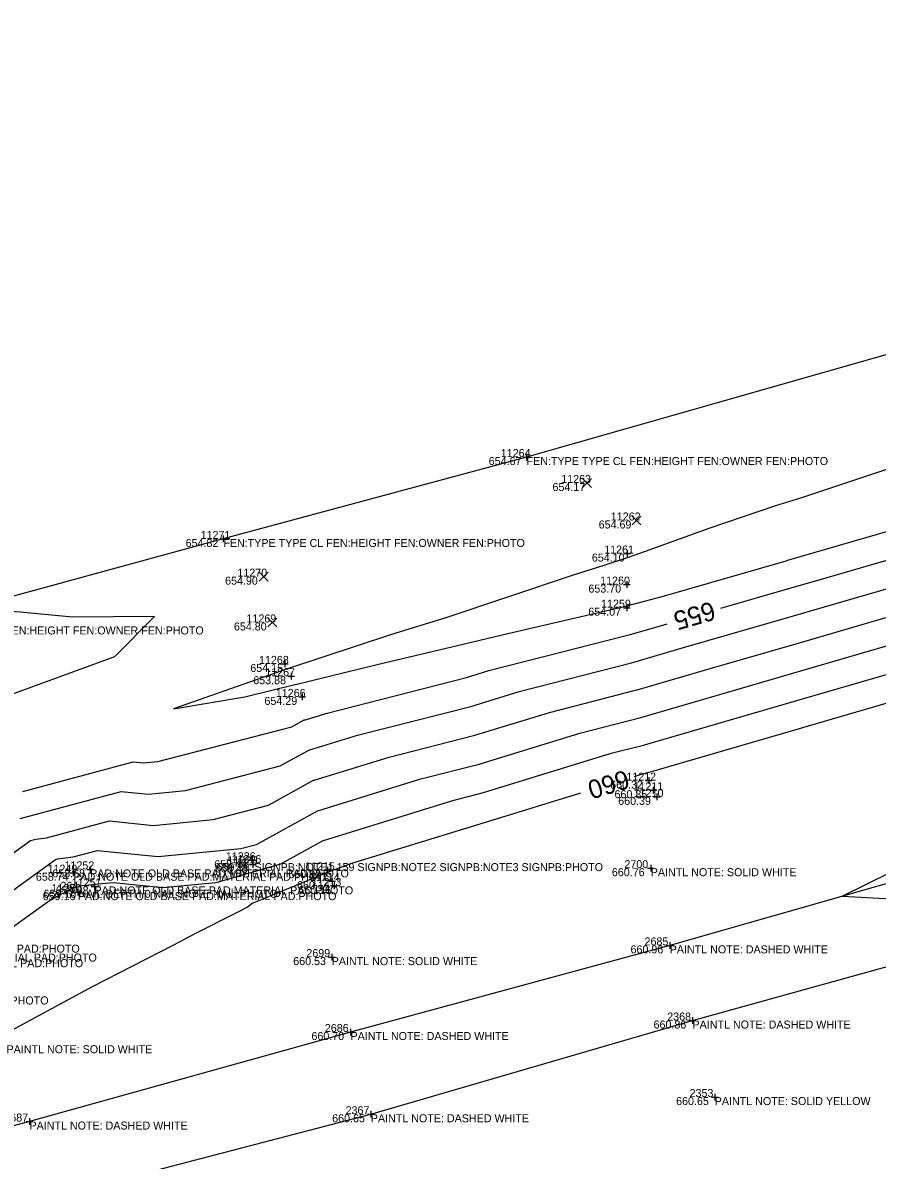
# Model space of a CAD drawing. Extents: x 2129350 to 2137777, y 657588 to 659885.
# Drawn here: x 2129936.7 to 2130064.8, y 657859.5 to 658030 of the extents above; entities that cross this region are included whole.
import ezdxf

# ---------------------------------------------------------------- set-up
doc = ezdxf.new("R2010")
doc.units = 0
for name, color, linetype in [('DT_X_Contour_Major', 7, 'Continuous'), ('DT_X_Contour_Minor', 7, 'Continuous'), ('DT_X_TIN_Hull', 7, 'Continuous'), ('PV_X_COP', 7, 'Continuous'), ('SV_X_Random_Point', 7, 'Continuous'), ('SV_X_Shot_Marker', 7, 'Continuous'), ('SV_X_Text_Comment', 7, 'Continuous'), ('SV_X_Text_Elevation', 7, 'Continuous'), ('SV_X_Text_Name', 7, 'Continuous')]:
    doc.layers.add(name, color=color, linetype=linetype)

msp = doc.modelspace()

# ---------------------------------------------------------------- linework, layer by layer
at = {"layer": 'DT_X_Contour_Major'}
for points in [[(2130041.36, 657942.26), (2130051.69, 657945.25), (2130055.75, 657946.43), (2130075.01, 657952), (2130075.27, 657952.08), (2130079.61, 657953.41), (2130099.21, 657959.04), (2130104.19, 657960.57), (2130123.15, 657966.03), (2130123.55, 657966.15), (2130123.75, 657966.21), (2130137.31, 657970.42)], [(2130124.14, 657945.59), (2130103.64, 657939.28), (2130101.6, 657938.7), (2130079.71, 657931.95), (2130078.4, 657931.57), (2130076.87, 657931.13), (2130054.42, 657924.58), (2130053.07, 657924.19), (2130030.38, 657917.57), (2130030.36, 657917.56), (2130030.36, 657917.56), (2130029.26, 657917.28), (2130028.32, 657916.99)], [(2129931.7, 657927.84), (2129933.57, 657928.85), (2129950.5, 657935.03), (2129956.45, 657941.03), (2129944.13, 657940.94), (2129936.3, 657941.65), (2129928.55, 657942.24)], [(2129936.71, 657914.8), (2129953.23, 657919.22), (2129954.8, 657919.06), (2129956.94, 657919.27), (2129977.04, 657924.49), (2129978.89, 657925.51), (2129979.06, 657925.55), (2129982.12, 657926.5), (2130003.21, 657931.87), (2130006.56, 657932.9), (2130027.35, 657938.22), (2130027.35, 657938.22), (2130027.74, 657938.32), (2130031.43, 657939.39), (2130033.29, 657939.93)], [(2130020.3, 657914.53), (2130006.36, 657910.25), (2130005.84, 657910.11), (2129985.96, 657903.98), (2129982.49, 657902.69), (2129971.06, 657897.98), (2129970.39, 657897.43), (2129968.73, 657896.59), (2129962.48, 657893.44), (2129959.17, 657891.68), (2129947.1, 657885.48), (2129934.91, 657878.89), (2129934.5, 657878.66), (2129931.76, 657877.22), (2129928.62, 657875.56)]]:
    msp.add_lwpolyline(points, dxfattribs=at)
at = {"layer": 'DT_X_Contour_Minor'}
for points in [[(2130073.99, 657965.64), (2130053.45, 657958.82), (2130049.51, 657957.59), (2130039.55, 657954.21), (2130029.98, 657950.75), (2130027.27, 657949.8), (2130024.1, 657948.74), (2130023.8, 657948.64), (2130019.21, 657947.21), (2130000.09, 657940.82), (2129991.94, 657938.32), (2129976.35, 657933.16), (2129959.3, 657927.17), (2129969.98, 657928.97), (2129977.49, 657930.81), (2129977.56, 657930.83), (2129989.83, 657933.82), (2130002.07, 657936.7), (2130009.39, 657938.47), (2130026.62, 657942.48), (2130027.06, 657942.58), (2130027.23, 657942.62), (2130032.54, 657944.01), (2130051.14, 657949.38), (2130051.53, 657949.49), (2130074.34, 657956.09)], [(2129936.29, 657910.74), (2129951.46, 657914.8), (2129955.52, 657914.38), (2129961.08, 657914.92), (2129975.28, 657918.61), (2129979.59, 657920.98), (2129979.72, 657921.02), (2129986.86, 657923.22), (2130003.84, 657927.55), (2130011.1, 657929.78), (2130027.95, 657934.09), (2130027.95, 657934.09), (2130028.27, 657934.17), (2130035.76, 657936.35), (2130052.23, 657941.11), (2130059.97, 657943.37), (2130075.69, 657947.91)], [(2129931.17, 657902.66), (2129937.82, 657907.42), (2129938.62, 657907.65), (2129940.26, 657907.85), (2129949.69, 657910.38), (2129956.24, 657909.7), (2129965.22, 657910.58), (2129973.51, 657912.73), (2129980.29, 657916.46), (2129980.39, 657916.48), (2129991.61, 657919.94), (2130004.47, 657923.22), (2130015.64, 657926.65), (2130028.55, 657929.95), (2130028.55, 657929.96), (2130028.8, 657930.02), (2130040.09, 657933.31), (2130052.78, 657936.98), (2130064.2, 657940.31), (2130076.37, 657943.83)], [(2129932.28, 657897.91), (2129941.61, 657904.59), (2129941.94, 657904.69), (2129944.23, 657904.97), (2129947.91, 657905.95), (2129956.96, 657905.02), (2129969.36, 657906.23), (2129971.74, 657906.85), (2129980.98, 657911.93), (2129981.05, 657911.95), (2129996.35, 657916.67), (2130005.1, 657918.9), (2130020.18, 657923.53), (2130029.15, 657925.82), (2130029.16, 657925.82), (2130029.32, 657925.87), (2130044.42, 657930.27), (2130053.33, 657932.85), (2130068.42, 657937.25)], [(2130072.65, 657934.19), (2130053.87, 657928.71), (2130048.74, 657927.23), (2130029.85, 657921.72), (2130029.76, 657921.69), (2130029.75, 657921.69), (2130024.72, 657920.41), (2130005.73, 657914.57), (2130001.09, 657913.39), (2129981.72, 657907.41), (2129981.68, 657907.4), (2129975.33, 657903.91), (2129965.62, 657901.11), (2129957.68, 657900.34), (2129950.29, 657901.1), (2129947.36, 657900.83), (2129947.04, 657900.81), (2129944.74, 657900.53), (2129941.03, 657898.64), (2129933.39, 657893.16)], [(2130074.09, 657906.26), (2130059.6, 657899.1), (2130073.25, 657898.34)]]:
    msp.add_lwpolyline(points, dxfattribs=at)
at = {"layer": 'DT_X_TIN_Hull'}
msp.add_lwpolyline([(2130245.51, 658030.02), (2130169.29, 658008.63), (2130134.39, 657999.54), (2130106.47, 657992.08), (2130071.87, 657981.87), (2130012.21, 657964.92), (2129966.74, 657952.64), (2129918.6, 657939.53), (2129870.14, 657926.57), (2129855.49, 657922.41), (2129844.49, 657920.37), (2129839.1, 657899.07), (2129833.96, 657888.24), (2129831.53, 657881.88), (2129820.99, 657877.99), (2129803, 657870.9), (2129789.34, 657849.46), (2129788.09, 657848.81), (2129788.13, 657848.34), (2129789.97, 657847.16), (2129789.65, 657836.99), (2129741.65, 657823.5), (2129717.53, 657816.91), (2129695.67, 657810.93)], dxfattribs=at)
at = {"layer": 'PV_X_COP'}
for points in [[(2130080.47, 657905.05), (2130033.67, 657891.71), (2129985.82, 657878.73), (2129937.69, 657865.31), (2129888.96, 657852.14), (2129841.03, 657838.8), (2129793.16, 657824.76), (2129744.39, 657811.16), (2129698.82, 657799.5)], [(2129700.33, 657786.76), (2129747.53, 657800.34), (2129796.29, 657813.57), (2129844.17, 657826.94), (2129892.3, 657840.51), (2129940.61, 657853.83), (2129988.86, 657866.4), (2130037.09, 657880.45), (2130085.21, 657893.8)]]:
    msp.add_lwpolyline(points, dxfattribs=at)
at = {"layer": 'SV_X_Random_Point'}
for p, q in [((2130020.61, 657960.37), (2130021.94, 657961.7)), ((2130020.61, 657961.7), (2130021.94, 657960.37)), ((2130028.03, 657954.74), (2130029.36, 657956.08)), ((2130028.03, 657956.08), (2130029.36, 657954.74)), ((2129972.12, 657946.33), (2129973.46, 657947.66)), ((2129972.12, 657947.66), (2129973.46, 657946.33)), ((2129973.43, 657939.45), (2129974.76, 657940.79)), ((2129973.43, 657940.79), (2129974.76, 657939.45))]:
    msp.add_line(p, q, dxfattribs=at)
at = {"layer": 'SV_X_Shot_Marker'}
for p, q in [((2130011.71, 657964.92), (2130012.71, 657964.92)), ((2130012.21, 657965.42), (2130012.21, 657964.42)), ((2130012.21, 657964.92), (2130012.21, 657964.92)), ((2129966.25, 657952.64), (2129967.25, 657952.64)), ((2129966.75, 657953.14), (2129966.75, 657952.14)), ((2129966.75, 657952.64), (2129966.75, 657952.64)), ((2130026.78, 657950.45), (2130027.78, 657950.45)), ((2130027.28, 657950.95), (2130027.28, 657949.95)), ((2130027.28, 657950.45), (2130027.28, 657950.45)), ((2130026.72, 657945.8), (2130027.72, 657945.8)), ((2130027.22, 657946.3), (2130027.22, 657945.3)), ((2130027.22, 657945.8), (2130027.22, 657945.8)), ((2130026.73, 657942.34), (2130027.73, 657942.34)), ((2130027.23, 657942.84), (2130027.23, 657941.84)), ((2130027.23, 657942.34), (2130027.23, 657942.34)), ((2129975.47, 657933.91), (2129976.47, 657933.91)), ((2129975.97, 657934.41), (2129975.97, 657933.41)), ((2129975.97, 657933.91), (2129975.97, 657933.91)), ((2129976.41, 657932.07), (2129977.41, 657932.07)), ((2129976.91, 657932.57), (2129976.91, 657931.57)), ((2129976.91, 657932.07), (2129976.91, 657932.07)), ((2129978.06, 657928.96), (2129979.06, 657928.96)), ((2129978.56, 657929.46), (2129978.56, 657928.46)), ((2129978.56, 657928.96), (2129978.56, 657928.96)), ((2130030.03, 657916.41), (2130031.03, 657916.41)), ((2130030.53, 657916.91), (2130030.53, 657915.91)), ((2130030.53, 657916.41), (2130030.53, 657916.41)), ((2130030.69, 657914.98), (2130031.69, 657914.98)), ((2130031.19, 657915.48), (2130031.19, 657914.48)), ((2130031.19, 657914.98), (2130031.19, 657914.98)), ((2130031.76, 657914.48), (2130031.76, 657913.48)), ((2130031.26, 657913.98), (2130032.26, 657913.98)), ((2130031.76, 657913.98), (2130031.76, 657913.98)), ((2129970.53, 657904.48), (2129971.53, 657904.48)), ((2129971.03, 657904.98), (2129971.03, 657903.98)), ((2129971.03, 657904.48), (2129971.03, 657904.48)), ((2129971.19, 657904.35), (2129971.19, 657903.35)), ((2129943.76, 657902.61), (2129944.76, 657902.61)), ((2129944.26, 657903.11), (2129944.26, 657902.11)), ((2129944.26, 657902.61), (2129944.26, 657902.61)), ((2129946.28, 657903.11), (2129947.28, 657903.11)), ((2129946.78, 657903.61), (2129946.78, 657902.61)), ((2129946.78, 657903.11), (2129946.78, 657903.11)), ((2129970.69, 657903.85), (2129971.69, 657903.85)), ((2129971.19, 657903.85), (2129971.19, 657903.85)), ((2129981.87, 657902.98), (2129982.87, 657902.98)), ((2129982.37, 657903.48), (2129982.37, 657902.48)), ((2129982.37, 657902.98), (2129982.37, 657902.98)), ((2130030.33, 657903.29), (2130031.33, 657903.29)), ((2130030.83, 657903.79), (2130030.83, 657902.79)), ((2130030.83, 657903.29), (2130030.83, 657903.29)), ((2129947.43, 657901.06), (2129947.43, 657900.06)), ((2129982.59, 657901.35), (2129983.59, 657901.35)), ((2129983.09, 657901.85), (2129983.09, 657900.85)), ((2129983.09, 657901.35), (2129983.09, 657901.35)), ((2129983.35, 657901.12), (2129983.35, 657900.12)), ((2129944.43, 657899.7), (2129945.43, 657899.7)), ((2129944.93, 657900.2), (2129944.93, 657899.2)), ((2129944.93, 657899.7), (2129944.93, 657899.7)), ((2129946.93, 657900.56), (2129947.93, 657900.56)), ((2129947.43, 657900.56), (2129947.43, 657900.56)), ((2129982.85, 657900.62), (2129983.85, 657900.62)), ((2129983.35, 657900.62), (2129983.35, 657900.62)), ((2130033.17, 657891.71), (2130034.17, 657891.71)), ((2130033.67, 657892.21), (2130033.67, 657891.21)), ((2130033.67, 657891.71), (2130033.67, 657891.71)), ((2129982.5, 657889.96), (2129983.5, 657889.96)), ((2129983, 657890.46), (2129983, 657889.46)), ((2129983, 657889.96), (2129983, 657889.96)), ((2130036.59, 657880.45), (2130037.59, 657880.45)), ((2130037.09, 657880.95), (2130037.09, 657879.95)), ((2130037.09, 657880.45), (2130037.09, 657880.45)), ((2129985.32, 657878.73), (2129986.32, 657878.73)), ((2129985.82, 657879.23), (2129985.82, 657878.23)), ((2129985.82, 657878.73), (2129985.82, 657878.73)), ((2130039.92, 657868.98), (2130040.92, 657868.98)), ((2130040.42, 657869.48), (2130040.42, 657868.48)), ((2130040.42, 657868.98), (2130040.42, 657868.98)), ((2129988.86, 657866.9), (2129988.86, 657865.9)), ((2129937.19, 657865.31), (2129938.19, 657865.31)), ((2129937.69, 657865.81), (2129937.69, 657864.81)), ((2129937.69, 657865.31), (2129937.69, 657865.31)), ((2129988.36, 657866.4), (2129989.36, 657866.4)), ((2129988.86, 657866.4), (2129988.86, 657866.4))]:
    msp.add_line(p, q, dxfattribs=at)

# ---------------------------------------------------------------- texts
at = {"layer": 'DT_X_Contour_Major'}
for s, rotation, p in [('655', 196.1173, (2130040.02, 657943.33)), ('660', 197.078, (2130027.1, 657918.08))]:
    msp.add_text(s, height=2.8, rotation=rotation, dxfattribs=at).set_placement(p)
at = {"layer": 'SV_X_Text_Comment'}
for s, p in [('FEN:TYPE TYPE CL FEN:HEIGHT FEN:OWNER FEN:PHOTO', (2130012.21, 657963.72)), ('FEN:TYPE TYPE CL FEN:HEIGHT FEN:OWNER FEN:PHOTO', (2129966.75, 657951.44)), ('FEN:TYPE TYPE CL FEN:HEIGHT FEN:OWNER FEN:PHOTO', (2129918.61, 657938.33)), ('PAD:NOTE OLD BASE PAD:MATERIAL PAD:PHOTO', (2129944.26, 657901.41)), ('PAD:NOTE OLD BASE PAD:MATERIAL PAD:PHOTO', (2129946.78, 657901.91)), ('SIGNPB:NOTE1 159 SIGNPB:NOTE2 SIGNPB:NOTE3 SIGNPB:PHOTO', (2129971.42, 657902.85)), ('PAINTL NOTE: SOLID WHITE', (2130030.83, 657902.09)), ('PAD:NOTE OLD BASE PAD:MATERIAL PAD:PHOTO', (2129944.93, 657898.5)), ('NAIL:DEPTH 0 NAIL:NOTE NAIL:PHOTO', (2129945.06, 657898.85)), ('PAD:NOTE OLD BASE PAD:MATERIAL PAD:PHOTO', (2129947.43, 657899.36)), ('PAD:NOTE OLD BASE PAD:MATERIAL PAD:PHOTO', (2129906.44, 657890.63)), ('PAINTL NOTE: DASHED WHITE', (2130033.67, 657890.52)), ('PAD:NOTE OLD BASE PAD:MATERIAL PAD:PHOTO', (2129906.95, 657888.45)), ('PAD:NOTE OLD BASE PAD:MATERIAL PAD:PHOTO', (2129909, 657889.29)), ('PAINTL NOTE: SOLID WHITE', (2129983, 657888.76)), ('LPOLE:MATERIAL STEEL LPOLE:OWNER LPOLE:POLE# LPOLE:PHOTO', (2129886.15, 657882.86)), ('PAINTL NOTE: DASHED WHITE', (2130037.09, 657879.25)), ('PAINTL NOTE: DASHED WHITE', (2129985.82, 657877.53)), ('PAINTL NOTE: SOLID WHITE', (2129934.25, 657875.55)), ('PAINTL NOTE: SOLID YELLOW', (2130040.42, 657867.78)), ('PAINTL NOTE: DASHED WHITE', (2129937.69, 657864.11)), ('PAINTL NOTE: DASHED WHITE', (2129988.86, 657865.2))]:
    msp.add_text(s, height=1.2, dxfattribs=at).set_placement(p)
at = {"layer": 'SV_X_Text_Elevation'}
for s, p in [('654.67', (2130006.54, 657963.72)), ('654.17', (2130016.1, 657959.83)), ('654.69', (2130023.02, 657954.21)), ('654.82', (2129961.1, 657951.44)), ('654.10', (2130022, 657949.25)), ('654.90', (2129967.02, 657945.79)), ('653.70', (2130021.48, 657944.6)), ('654.07', (2130021.47, 657941.14)), ('654.80', (2129968.34, 657938.92)), ('654.15', (2129970.8, 657932.71)), ('653.88', (2129971.24, 657930.87)), ('654.29', (2129972.92, 657927.76)), ('660.32', (2130024.75, 657915.21)), ('660.35', (2130025.4, 657913.78)), ('660.39', (2130025.95, 657912.78)), ('658.44', (2129965.39, 657903.28)), ('658.74', (2129938.65, 657901.41)), ('658.68', (2129941.11, 657901.91)), ('658.48', (2129965.53, 657902.65)), ('659.39', (2129965.74, 657902.85)), ('660.02', (2129976.49, 657901.78)), ('660.76', (2130025, 657902.09)), ('660.14', (2129977.8, 657900.15)), ('659.16', (2129939.67, 657898.5)), ('659.16', (2129939.8, 657898.85)), ('659.08', (2129941.64, 657899.36)), ('660.16', (2129977.98, 657899.42)), ('660.96', (2130027.8, 657890.52)), ('660.53', (2129977.23, 657888.76)), ('660.86', (2130031.25, 657879.25)), ('660.70', (2129979.96, 657877.53)), ('660.65', (2130034.63, 657867.78)), ('660.65', (2129983.07, 657865.2))]:
    msp.add_text(s, height=1.2, dxfattribs=at).set_placement(p)
at = {"layer": 'SV_X_Text_Name'}
for s, p in [('11264', (2130008.35, 657964.92)), ('11263', (2130017.41, 657961.04)), ('11262', (2130024.84, 657955.41)), ('11271', (2129963.35, 657952.64)), ('11261', (2130023.85, 657950.45)), ('11270', (2129968.86, 657946.99)), ('11260', (2130023.25, 657945.8)), ('11259', (2130023.38, 657942.34)), ('11269', (2129970.22, 657940.12)), ('11268', (2129972.1, 657933.91)), ('11267', (2129973.04, 657932.07)), ('11266', (2129974.62, 657928.96)), ('11212', (2130027.17, 657916.41)), ('11211', (2130028.25, 657914.98)), ('11210', (2130028.28, 657913.98)), ('11252', (2129942.94, 657903.11)), ('11226', (2129967.13, 657904.48)), ('11225', (2129967.36, 657903.85)), ('11216', (2129967.98, 657904.05)), ('11215', (2129979, 657902.98)), ('2700', (2130026.88, 657903.29)), ('11249', (2129940.4, 657902.61)), ('11214', (2129979.72, 657901.35)), ('11250', (2129940.99, 657899.7)), ('264', (2129942.34, 657900.05)), ('11251', (2129944.02, 657900.56)), ('11213', (2129979.98, 657900.62)), ('2685', (2130029.9, 657891.71)), ('2699', (2129979.2, 657889.96)), ('2368', (2130033.3, 657880.45)), ('2686', (2129981.97, 657878.73)), ('2353', (2130036.65, 657868.98)), ('2367', (2129985.08, 657866.4)), ('2687', (2129933.92, 657865.31))]:
    msp.add_text(s, height=1.2, dxfattribs=at).set_placement(p)

doc.saveas('drawing.dxf')
